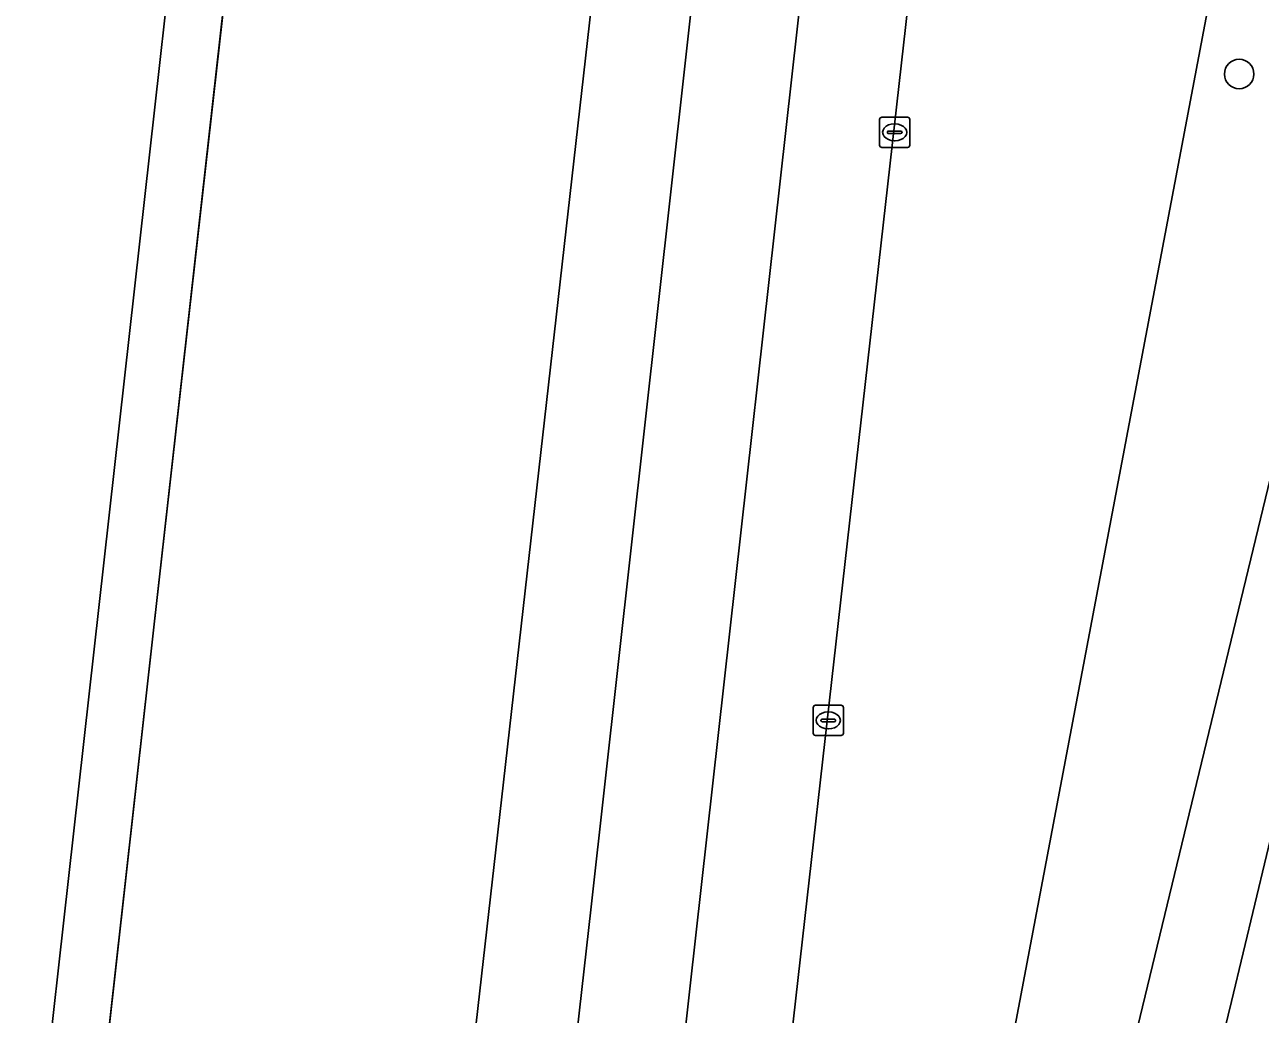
# Model space of a CAD drawing. Extents: x 161928 to 163071, y 386474 to 387428.
# Drawn here: x 162015.14 to 162056.12, y 387338.76 to 387371.58 of the extents above; entities that cross this region are included whole.
import ezdxf

# ---------------------------------------------------------------- set-up
doc = ezdxf.new("R2010")
doc.units = 0
for name, color, linetype in [('IMGEO_Berm_groen', 7, 'Continuous'), ('IMGEO_Boom', 7, 'Continuous'), ('IMGEO_Kolk', 7, 'Continuous'), ('IMGEO_Rijbaan_regionaal_gesloten', 7, 'Continuous'), ('IMGEO_Verkeerseiland_groen', 7, 'Continuous')]:
    doc.layers.add(name, color=color, linetype=linetype)

msp = doc.modelspace()

# ---------------------------------------------------------------- linework, layer by layer
at = {"layer": 'IMGEO_Berm_groen'}
for points in [[(162033.041, 387427.758), (162028.052, 387428.264), (162027.92, 387427.114), (162027.885, 387426.807), (162027.523, 387423.654), (162027.067, 387419.699), (162026.896, 387418.212), (162019.411, 387351.497), (162012.98, 387294.179), (162008.055, 387250), (162006.579, 387236.694), (162000, 387177.371), (161985.65, 387049.083), (161980.16, 387000), (161977.058, 386973.104), (161957.198, 386794.248)], [(162000, 387069.001), (162009.068, 387150.514), (162018.492, 387235.226), (162020.135, 387250), (162020.419, 387252.551), (162022.337, 387269.621), (162025.462, 387297.428), (162030.762, 387344.212), (162039.047, 387417.345), (162039.233, 387418.964), (162039.67, 387422.781), (162039.684, 387422.901), (162040.026, 387425.899), (162040.156, 387427.036), (162035.081, 387427.551), (162034.589, 387423.146), (162034.314, 387420.676), (162032.333, 387420.913), (162032.579, 387423.291), (162033.041, 387427.758)], [(162050.553, 387425.98), (162050.471, 387425.278), (162050.421, 387424.855), (162050.09, 387422.033), (162049.655, 387418.334), (162049.451, 387416.603), (162049.432, 387416.431), (162040.565, 387337.92), (162036.024, 387297.715), (162030.975, 387252.495), (162030.701, 387250), (162029.513, 387238.867), (162028.978, 387234.387)], [(162059.301, 387398.095), (162047.108, 387333.721), (162046.838, 387332.294), (162034.444, 387265.502), (162050.423, 387331.593), (162067.054, 387400.385)], [(162029.537, 387233.819), (162034.444, 387265.502), (162046.838, 387332.294), (162047.108, 387333.721), (162059.301, 387398.095)]]:
    msp.add_lwpolyline(points, dxfattribs=at)
at = {"layer": 'IMGEO_Boom'}
msp.add_circle((162055.424, 387369.946), 0.489, dxfattribs=at)
at = {"layer": 'IMGEO_Kolk'}
for p, q in [((162043.496, 387367.587), (162043.496, 387368.439)), ((162043.571, 387368.513), (162044.423, 387368.513)), ((162044.497, 387368.439), (162044.497, 387367.587)), ((162043.755, 387368.007), (162043.755, 387368.019)), ((162044.193, 387367.97), (162043.795, 387367.97)), ((162043.798, 387368.056), (162044.196, 387368.056)), ((162043.984, 387368.293), (162044.009, 387368.293)), ((162044.239, 387368.019), (162044.239, 387368.007)), ((162044.423, 387367.513), (162043.571, 387367.513)), ((162044.007, 387367.733), (162043.982, 387367.733)), ((162041.292, 387348.08), (162041.292, 387348.932)), ((162041.367, 387349.006), (162042.219, 387349.006)), ((162041.78, 387348.786), (162041.805, 387348.786)), ((162042.293, 387348.932), (162042.293, 387348.08)), ((162041.551, 387348.5), (162041.551, 387348.512)), ((162041.989, 387348.463), (162041.591, 387348.463)), ((162041.594, 387348.549), (162041.992, 387348.549)), ((162041.803, 387348.226), (162041.778, 387348.226)), ((162042.035, 387348.512), (162042.035, 387348.5)), ((162042.219, 387348.006), (162041.367, 387348.006))]:
    msp.add_line(p, q, dxfattribs=at)
for points in [[(162043.496, 387367.587), (162043.496, 387368.439)], [(162043.571, 387368.513), (162044.423, 387368.513)], [(162044.497, 387368.439), (162044.497, 387367.587)], [(162044.423, 387367.513), (162043.571, 387367.513)], [(162041.292, 387348.08), (162041.292, 387348.932)], [(162041.367, 387349.006), (162042.219, 387349.006)], [(162042.293, 387348.932), (162042.293, 387348.08)], [(162042.219, 387348.006), (162041.367, 387348.006)]]:
    msp.add_lwpolyline(points, dxfattribs=at)
for centre, radius, start, end in [((162043.573, 387368.437), 0.0765, 91.552, 178.448), ((162043.573, 387368.437), 0.0765, 91.552, 178.448), ((162044.421, 387368.437), 0.0765, 1.552, 88.448), ((162044.421, 387368.437), 0.0765, 1.552, 88.448), ((162043.795, 387368.016), 0.0403, 85.8775, 175.7526), ((162043.792, 387368.006), 0.0366, 178.938, 274.7102), ((162044.196, 387368.013), 0.043, 264.8664, 352.4533), ((162044.2, 387368.018), 0.0386, 1.7309, 96.639), ((162043.573, 387367.589), 0.0765, 181.552, 268.448), ((162043.573, 387367.589), 0.0765, 181.552, 268.448), ((162044.421, 387367.589), 0.0765, 271.552, 358.448), ((162044.421, 387367.589), 0.0765, 271.552, 358.448), ((162041.369, 387348.93), 0.0765, 91.552, 178.448), ((162041.369, 387348.93), 0.0765, 91.552, 178.448), ((162042.217, 387348.93), 0.0765, 1.552, 88.448), ((162042.217, 387348.93), 0.0765, 1.552, 88.448), ((162041.591, 387348.509), 0.0403, 85.8775, 175.7526), ((162041.588, 387348.499), 0.0366, 178.938, 274.7102), ((162041.992, 387348.506), 0.043, 264.8664, 352.4533), ((162041.996, 387348.511), 0.0386, 1.7309, 96.639), ((162041.369, 387348.082), 0.0765, 181.552, 268.448), ((162041.369, 387348.082), 0.0765, 181.552, 268.448), ((162042.217, 387348.082), 0.0765, 271.552, 358.448), ((162042.217, 387348.082), 0.0765, 271.552, 358.448)]:
    msp.add_arc(centre, radius, start, end, dxfattribs=at)
for centre, major_axis, ratio, start_param, end_param in [((162043.983, 387368.013), (-0.387, 0.002), 0.722429, 4.712389, 7.853982), ((162044.008, 387368.013), (-0.39, 0.002), 0.717154, 1.570796, 4.712389), ((162041.779, 387348.506), (-0.387, 0.002), 0.722429, 4.712389, 7.853982), ((162041.804, 387348.506), (-0.39, 0.002), 0.717154, 1.570796, 4.712389)]:
    msp.add_ellipse(centre, major_axis=major_axis, ratio=ratio, start_param=start_param, end_param=end_param, dxfattribs=at)
at = {"layer": 'IMGEO_Rijbaan_regionaal_gesloten'}
for points in [[(161983.673, 387049.28), (161985.65, 387049.083), (162000, 387177.371), (162006.579, 387236.694), (162008.055, 387250), (162012.98, 387294.179), (162019.411, 387351.497), (162026.896, 387418.212), (162024.993, 387418.348), (162010.87, 387292.283), (161996.866, 387167.283), (161987.597, 387084.552)], [(162042.307, 387417.112), (162039.047, 387417.345), (162030.762, 387344.212), (162025.462, 387297.428), (162022.337, 387269.621), (162020.419, 387252.551), (162020.135, 387250), (162018.492, 387235.226), (162009.068, 387150.514), (162000, 387069.001), (161997.606, 387047.891), (162000.892, 387047.542), (162013.785, 387162.349), (162021.925, 387234.892), (162032.583, 387330.366), (162033.924, 387342.322), (162041.019, 387405.95)], [(162019.567, 387181.129), (162020.58, 387190.135), (162025.392, 387233.155), (162025.612, 387235.81), (162037.206, 387339.705), (162041.509, 387378.17), (162045.829, 387416.861), (162042.307, 387417.112), (162041.019, 387405.95), (162033.924, 387342.322), (162032.583, 387330.366), (162021.925, 387234.892), (162013.785, 387162.349), (162000.892, 387047.542), (162004.52, 387047.158), (162006.204, 387062.186), (162012.204, 387115.841), (162017.716, 387164.665)]]:
    msp.add_lwpolyline(points, close=True, dxfattribs=at)
for points in [[(162040.565, 387337.92), (162049.432, 387416.431), (162049.451, 387416.603), (162045.829, 387416.861), (162041.509, 387378.17), (162037.206, 387339.705), (162025.612, 387235.81), (162025.392, 387233.155), (162020.58, 387190.135), (162019.567, 387181.129), (162020.357, 387186.458), (162021.15, 387191.187), (162021.551, 387193.35), (162022.143, 387196.359), (162022.652, 387199.02), (162023.008, 387201.169), (162023.993, 387205.94), (162025.057, 387210.996), (162027.374, 387221.631), (162028.451, 387226.445), (162029.83, 387232.411), (162029.99, 387234.463), (162029.933, 387234.225)], [(162072.514, 387411.212), (162072.175, 387409.818), (162072.011, 387409.14), (162069.579, 387399.101), (162069.253, 387397.742), (162065.843, 387383.531), (162061.146, 387363.965), (162057.489, 387348.871), (162055.168, 387339.181), (162052.668, 387328.932), (162050.355, 387319.254), (162047.562, 387307.539), (162044.544, 387294.825), (162041.265, 387281.187)]]:
    msp.add_lwpolyline(points, dxfattribs=at)
at = {"layer": 'IMGEO_Verkeerseiland_groen'}
for points in [[(162069.253, 387397.742), (162067.268, 387401.58), (162067.249, 387401.396), (162067.054, 387400.385), (162050.423, 387331.593), (162034.444, 387265.502), (162029.537, 387233.819)], [(162029.933, 387234.225), (162029.99, 387234.463), (162030.605, 387237.011), (162032.373, 387244.275), (162033.953, 387250.96), (162034.547, 387253.436), (162036.845, 387262.833), (162041.265, 387281.187), (162044.544, 387294.825), (162047.562, 387307.539), (162050.355, 387319.254), (162052.668, 387328.932), (162055.168, 387339.181), (162057.489, 387348.871), (162061.146, 387363.965), (162065.843, 387383.531), (162069.253, 387397.742)]]:
    msp.add_lwpolyline(points, dxfattribs=at)

doc.saveas('drawing.dxf')
